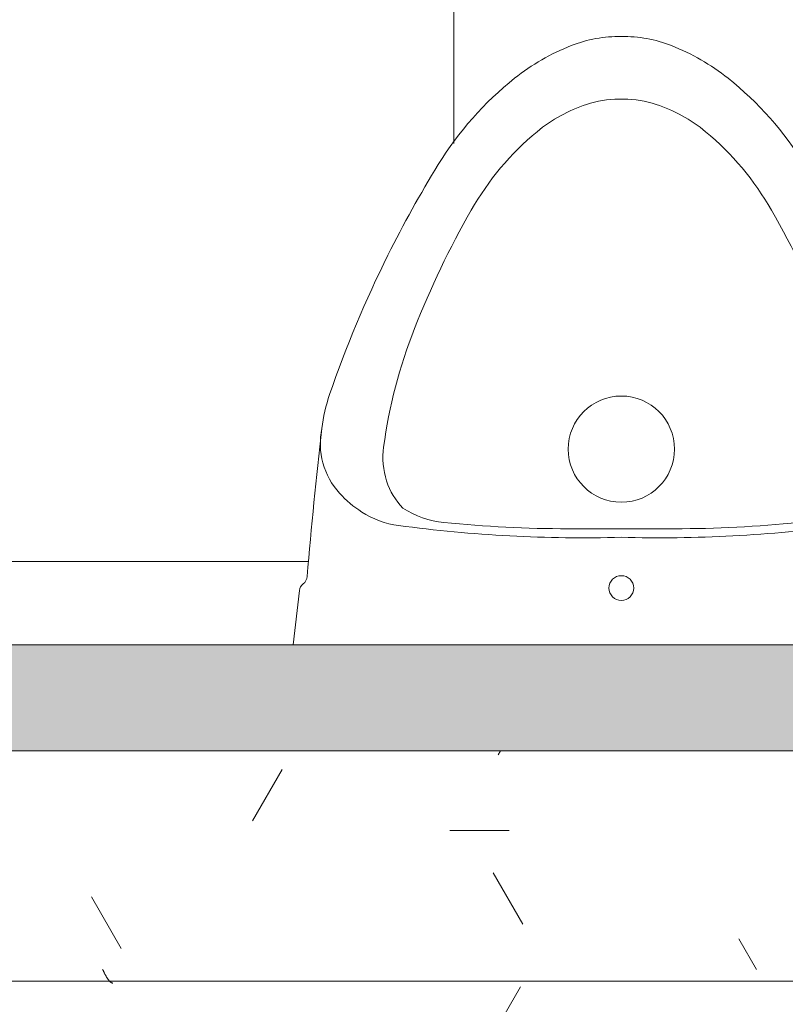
# Model space of a CAD drawing. Header units: millimetres. Extents: x 5980700 to 6194397, y -12939 to 2351883.
# Tile 431 of 587: x 6096857 to 6097289, y -8391 to -7835. Entities that reach past the tile are written whole.
import ezdxf

# ---------------------------------------------------------------- set-up
doc = ezdxf.new("R2010")
doc.units = ezdxf.units.MM
for name, color, linetype, lineweight in [('A-FLOR', 192, 'Continuous', 18), ('A-FLOR-PATT', 8, 'Continuous', 18), ('A-GLAZ', 151, 'Continuous', 9), ('A-GLAZ-SILL', 1, 'Continuous', 9), ('A-WALL', 113, 'Continuous', 18), ('A-WALL-PATT', 111, 'Continuous', 25), ('P-SANR-FIXT', 6, 'Continuous', 9)]:
    doc.layers.add(name, color=color, linetype=linetype, lineweight=lineweight)

# ---------------------------------------------------------------- blocks, each defined once
blk = doc.blocks.new('deca_mictorio-com-sifao-integrado_mictorio-medio_m_713 - M_713_17_Branco-3882288-PLANTA DE CAIMENTO DE PISOS - 1 PAV_')
at = {"layer": 'P-SANR-FIXT', "color": 133, "lineweight": 5}
for p, q in [((2818.885126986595, -7879.653071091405), (2817.514006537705, -7879.653071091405)), ((2818.885126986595, -7879.653071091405), (2820.256247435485, -7879.653071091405)), ((2818.885126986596, -8122.322929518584), (2788.885126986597, -8122.322929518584)), ((2818.885126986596, -8122.322929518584), (2848.885126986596, -8122.322929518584)), ((2633.592861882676, -8187.825683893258), (2637.08111471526, -8157.152081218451)), ((3000.689139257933, -8157.152081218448), (3004.177392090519, -8187.825683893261))]:
    blk.add_line(p, q, dxfattribs=at)
for centre, radius in [((2818.885126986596, -8077.322929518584), 30.00000000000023), ((2818.885126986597, -8155.825684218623), 6.999999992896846)]:
    blk.add_circle(centre, radius, dxfattribs=at)
for centre, radius, start, end in [((2817.286240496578, -7916.565982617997), 72.32428745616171, 88.73324833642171, 111.6490281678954), ((2820.484013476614, -7916.565982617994), 72.32428745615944, 68.35097183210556, 91.26675166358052), ((2837.292648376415, -7966.970344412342), 126.5539476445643, 111.6490281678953, 128.4373131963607), ((2800.477605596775, -7966.970344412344), 126.5539476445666, 51.5626868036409, 68.35097183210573), ((2874.704079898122, -8014.108728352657), 186.7340311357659, 128.4373131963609, 148.4945227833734), ((2763.066174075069, -8014.108728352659), 186.7340311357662, 31.50547721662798, 51.56268680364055), ((2817.514006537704, -7938.293393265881), 58.64032217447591, 89.99999999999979, 108.1157762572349), ((2820.256247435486, -7938.293393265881), 58.64032217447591, 71.884223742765, 89.99999999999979), ((2825.843678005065, -7963.754312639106), 85.42916018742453, 108.1157762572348, 129.6999931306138), ((2811.926575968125, -7963.754312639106), 85.4291601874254, 50.30000686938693, 71.88422374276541), ((2874.575276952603, -8022.451821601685), 161.719174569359, 129.6999931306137, 150.2900013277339), ((2763.194977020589, -8022.451821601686), 161.7191745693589, 29.70999867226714, 50.30000686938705), ((3290.121208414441, -8268.73130014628), 673.9752904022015, 148.4945227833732, 153.4739549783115), ((2347.649045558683, -8268.731300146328), 673.9752904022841, 26.52604502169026, 31.50547721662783), ((3184.191663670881, -8199.12550757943), 518.1962400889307, 150.2900013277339, 158.5036608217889), ((2453.578590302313, -8199.125507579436), 518.1962400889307, 21.49633917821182, 29.70999867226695), ((3263.817054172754, -8255.60159978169), 644.5763522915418, 153.473954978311, 161.0625526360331), ((2373.953199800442, -8255.601599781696), 644.5763522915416, 18.9374473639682, 26.52604502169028), ((2969.9181552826, -8114.736742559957), 287.9038171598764, 158.5036608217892, 172.2964214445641), ((2667.852098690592, -8114.73674255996), 287.9038171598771, 7.703578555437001, 21.49633917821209), ((2740.793120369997, -8076.148488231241), 91.62295952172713, 161.0625526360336, 173.3936866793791), ((2896.977133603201, -8076.148488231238), 91.62295952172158, 6.606313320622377, 18.9374473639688), ((5225.214597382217, -8363.883283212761), 2592.651025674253, 173.3936866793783, 175.252332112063), ((2690.564606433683, -8074.22596724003), 41.68669794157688, 168.0685091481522, 222.3280887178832), ((2947.205647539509, -8074.225967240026), 41.68669794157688, 317.671911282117, 11.93149085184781), ((412.5556565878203, -8363.883283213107), 2592.651025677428, 4.747667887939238, 6.606313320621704), ((2727.814266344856, -8081.987614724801), 43.59499944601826, 172.2964214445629, 197.8226192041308), ((2909.955987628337, -8081.987614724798), 43.59499944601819, 342.1773807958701, 7.703578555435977), ((2723.325435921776, -8083.430775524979), 38.87988421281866, 197.8226192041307, 224.3919637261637), ((2914.444818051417, -8083.430775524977), 38.87988421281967, 315.6080362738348, 342.17738079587), ((2706.310848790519, -8059.88387188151), 62.98552062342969, 222.3280887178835, 237.251408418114), ((2931.459405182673, -8059.883871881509), 62.98552062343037, 302.7485915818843, 317.6719112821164), ((2699.807585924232, -8069.994872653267), 50.96367531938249, 237.2514084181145, 262.4072847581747), ((2723.786615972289, -8067.567205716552), 51.49835615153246, 236.7401409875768, 264.2709014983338), ((2913.983638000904, -8067.56720571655), 51.49835615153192, 275.7290985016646, 303.2598590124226), ((2937.962668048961, -8069.994872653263), 50.96367531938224, 277.5927152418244, 302.7485915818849), ((2797.320064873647, -7338.463366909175), 788.9657264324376, 262.4072847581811, 271.566279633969), ((2788.885126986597, -7418.698833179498), 703.6240963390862, 264.2709014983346, 269.9999999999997), ((2840.450189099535, -7338.463366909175), 788.9657264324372, 268.4337203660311, 277.592715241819), ((2848.885126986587, -7418.698833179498), 703.6240963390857, 270.0000000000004, 275.7290985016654), ((2642.481441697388, -8157.766215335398), 5.435134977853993, 127.3132649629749, 173.5121018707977), ((2635.658313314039, -8148.813879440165), 5.82094777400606, 307.3132649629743, 355.2523321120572), ((3002.111940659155, -8148.813879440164), 5.820947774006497, 184.747667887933, 232.6867350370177), ((2995.288812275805, -8157.766215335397), 5.435134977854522, 6.487898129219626, 52.68673503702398)]:
    blk.add_arc(centre, radius, start, end, dxfattribs=at)
blk = doc.blocks.new('CC_JANELA MAXIM-AR_4 FOLHAS VIDRO - 3_00 x 0_60-4044399-PLANTA DE CAIMENTO DE PISOS - 1 PAV_')
at = {"layer": 'A-GLAZ', "lineweight": 5}
blk.add_hatch(color=251, dxfattribs=at).paths.add_polyline_path([(-1499.999999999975, 19.99999999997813), (1500.000000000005, 19.99999999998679), (1500.000000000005, 79.99999999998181), (-1499.999999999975, 79.99999999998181), (-1499.999999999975, 36.98467825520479)])
at = {"layer": 'A-GLAZ', "color": 90, "lineweight": 5}
for p, q in [((-1500.000000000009, 80), (1499.99999999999, 80)), ((1499.99999999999, 19.99999999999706), (-1500.000000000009, 19.99999999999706))]:
    blk.add_line(p, q, dxfattribs=at)
blk = doc.blocks.new('FP_142-PLANTA DE CAIMENTO DE PISOS - 1 PAV_')
at = {"layer": 'A-GLAZ-SILL', "lineweight": 5}
for p, q in [((759.7799223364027, -103.7594313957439), (759.6487577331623, -103.4916647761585)), ((759.9110869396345, -104.0268717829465), (759.7799223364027, -103.7594313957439)), ((760.0422515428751, -104.2936601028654), (759.9110869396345, -104.0268717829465)), ((760.1734161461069, -104.5594713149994), (760.0422515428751, -104.2936601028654)), ((760.304580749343, -104.82398156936), (760.1734161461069, -104.5594713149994)), ((760.4357453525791, -105.08686860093), (760.304580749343, -104.82398156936)), ((760.5669099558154, -105.3478121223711), (760.4357453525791, -105.08686860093)), ((760.6980745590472, -105.6064942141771), (760.5669099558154, -105.3478121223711)), ((760.8292391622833, -105.8625997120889), (760.6980745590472, -105.6064942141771)), ((760.9604037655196, -106.1158165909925), (760.8292391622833, -105.8625997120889)), ((761.0915683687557, -106.365836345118), (760.9604037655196, -106.1158165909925)), ((761.2227329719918, -106.6123543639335), (761.0915683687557, -106.365836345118)), ((761.3538975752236, -106.8550703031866), (761.2227329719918, -106.6123543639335)), ((761.4850621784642, -107.0936884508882), (761.3538975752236, -106.8550703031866)), ((761.616226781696, -107.3279180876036), (761.4850621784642, -107.0936884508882)), ((761.7473913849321, -107.5574738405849), (761.616226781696, -107.3279180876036)), ((761.8785559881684, -107.7820760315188), (761.7473913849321, -107.5574738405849)), ((762.0097205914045, -108.0014510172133), (761.8785559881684, -107.7820760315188)), ((762.1408851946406, -108.215331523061), (762.0097205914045, -108.0014510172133)), ((762.2720497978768, -108.4234569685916), (762.1408851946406, -108.215331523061)), ((762.4032144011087, -108.6255737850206), (762.2720497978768, -108.4234569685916)), ((762.5343790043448, -108.8214357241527), (762.4032144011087, -108.6255737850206)), ((762.665543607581, -109.0108041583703), (762.5343790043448, -108.8214357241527)), ((762.7967082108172, -109.1934483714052), (762.665543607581, -109.0108041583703)), ((762.9278728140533, -109.3691458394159), (762.7967082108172, -109.1934483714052)), ((763.0590374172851, -109.5376825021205), (762.9278728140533, -109.3691458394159)), ((763.1902020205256, -109.6988530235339), (763.0590374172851, -109.5376825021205)), ((763.3213666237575, -109.8524610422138), (763.1902020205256, -109.6988530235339)), ((763.452531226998, -109.9983194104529), (763.3213666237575, -109.8524610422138)), ((763.5836958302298, -110.1362504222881), (763.452531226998, -109.9983194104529)), ((763.714860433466, -110.2660860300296), (763.5836958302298, -110.1362504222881)), ((763.8460250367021, -110.3876680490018), (763.714860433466, -110.2660860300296)), ((763.9771896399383, -110.5008483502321), (763.8460250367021, -110.3876680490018)), ((764.1083542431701, -110.6054890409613), (763.9771896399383, -110.5008483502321)), ((764.2395188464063, -110.7014626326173), (764.1083542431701, -110.6054890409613)), ((764.3706834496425, -110.7886521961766), (764.2395188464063, -110.7014626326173)), ((764.5018480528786, -110.8669515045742), (764.3706834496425, -110.7886521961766)), ((764.6330126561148, -110.9362651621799), (764.5018480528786, -110.8669515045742)), ((764.7641772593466, -110.9965087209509), (764.6330126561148, -110.9362651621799)), ((764.8953418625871, -111.0476087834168), (764.7641772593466, -110.9965087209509)), ((765.0265064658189, -111.0895030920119), (764.8953418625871, -111.0476087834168)), ((765.1576710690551, -111.1221406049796), (765.0265064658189, -111.0895030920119)), ((765.2888356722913, -111.1454815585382), (765.1576710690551, -111.1221406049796)), ((765.4200002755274, -111.1594975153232), (765.2888356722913, -111.1454815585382))]:
    blk.add_line(p, q, dxfattribs=at)
at = {"layer": 'A-GLAZ-SILL', "color": 90, "lineweight": 5}
blk.add_line((-1524.999999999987, -109.999999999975), (1524.999999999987, -109.999999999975), dxfattribs=at)
blk = doc.blocks.new('CC_PEITORIL - PEITORIL-V141-PLANTA DE CAIMENTO DE PISOS - 1 PAV_')
at = {"layer": 'A-GLAZ-SILL', "lineweight": 5}
h = blk.add_hatch(dxfattribs=at)
h.set_pattern_fill('FP_35', color=256, style=0, pattern_type=2)
h.set_pattern_definition([(0, (-3878.985, 8267.826), (406.4, 101.6), [33.528, -271.272, 33.528, -271.272, -1625.6]), (0, (-3878.985, 8267.826), (406.4, 101.6), [-609.6, 33.528, -576.072, 33.528, -271.272, -711.2]), (0, (-3878.985, 8267.826), (406.4, 101.6), [-1524, 33.528, -169.672, 33.528, -474.472]), (120, (-3726.585, 8318.626), (-291.1881810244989, 301.1527240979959), [33.52799999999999, -271.2719999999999, 33.52799999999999, -271.2719999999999, -1625.6]), (120, (-3726.585, 8318.626), (-291.1881810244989, 301.1527240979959), [-609.5999999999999, 33.52799999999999, -576.0719999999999, 33.52799999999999, -271.2719999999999, -711.1999999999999]), (120, (-3726.585, 8318.626), (-291.1881810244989, 301.1527240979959), [-1524, 33.52799999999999, -169.672, 33.52799999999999, -474.4719999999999]), (240, (-3675.785, 8521.826), (-115.2118189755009, -402.7527240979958), [33.528, -271.272, 33.528, -1896.872]), (240, (-3675.785, 8521.826), (-115.2118189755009, -402.7527240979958), [-338.328, -271.272, 33.528, -576.072, -1016]), (240, (-3675.785, 8521.826), (-115.2118189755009, -402.7527240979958), [-1219.2, 33.528, -271.272, 33.528, -677.672]), (240, (-3675.785, 8521.826), (-115.2118189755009, -402.7527240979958), [-1557.528, -169.672, 33.528, -474.472])])
h.paths.add_polyline_path([(-1524.999999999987, -103.4916647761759), (1524.999999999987, -103.4916647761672), (1524.999999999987, -80.0000000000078), (1499.999999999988, -80.0000000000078), (1499.999999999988, 19.99999999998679), (-1499.999999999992, 19.99999999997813), (-1499.999999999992, -80.00000000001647), (-1524.999999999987, -80.15374506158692)])
h = blk.add_hatch(dxfattribs=at)
h.set_pattern_fill('FP_36', color=256, style=0, pattern_type=2)
h.set_pattern_definition([(216.87, (-3243.985, 9855.326), (4762.494328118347, 3175.008507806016), [793.75, -7143.75]), (206.565, (-2291.485, 9379.076), (-1587.501456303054, -1587.499067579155), [1774.879, -1774.879]), (198.435, (-2291.485, 8585.326), (-3174.997452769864, -1587.50290376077), [1004.024, -4016.092])])
h.paths.add_polyline_path([(-1524.999999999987, -103.4916647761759), (1524.999999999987, -103.4916647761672), (1524.999999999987, -80.0000000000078), (1499.999999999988, -80.0000000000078), (1499.999999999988, 19.99999999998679), (-1499.999999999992, 19.99999999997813), (-1499.999999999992, -80.00000000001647), (-1524.999999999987, -80.15374506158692)])
at = {"layer": 'A-GLAZ', "color": 90, "lineweight": 5}
blk.add_blockref('FP_142-PLANTA DE CAIMENTO DE PISOS - 1 PAV_', (0, 0), dxfattribs=at)
blk = doc.blocks.new('Paredes 3 - Paredes 1-4522333-PLANTA DE CAIMENTO DE PISOS - 1 PAV_')
at = {"layer": 'A-WALL-PATT', "lineweight": 5}
h = blk.add_hatch(dxfattribs=at)
h.set_pattern_fill('FP_257', color=71, style=0, pattern_type=2)
h.set_pattern_definition([(0, (2e-05, -3e-05), (406.4, 101.6), [33.528, -271.272, 33.528, -271.272, -1625.6]), (0, (2e-05, -3e-05), (406.4, 101.6), [-609.6, 33.528, -576.072, 33.528, -271.272, -711.2]), (0, (2e-05, -3e-05), (406.4, 101.6), [-1524, 33.528, -169.672, 33.528, -474.472]), (120, (152.4, 50.8), (-291.1881810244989, 301.1527240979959), [33.52799999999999, -271.2719999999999, 33.52799999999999, -271.2719999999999, -1625.6]), (120, (152.4, 50.8), (-291.1881810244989, 301.1527240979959), [-609.5999999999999, 33.52799999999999, -576.0719999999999, 33.52799999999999, -271.2719999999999, -711.1999999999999]), (120, (152.4, 50.8), (-291.1881810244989, 301.1527240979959), [-1524, 33.52799999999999, -169.672, 33.52799999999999, -474.4719999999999]), (240, (203.2, 254), (-115.2118189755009, -402.7527240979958), [33.528, -271.272, 33.528, -271.272, -1625.6]), (240, (203.2, 254), (-115.2118189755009, -402.7527240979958), [-609.6, 33.528, -576.072, 33.528, -271.272, -711.2]), (240, (203.2, 254), (-115.2118189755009, -402.7527240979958), [-1524, 33.528, -169.672, 33.528, -474.472])])
h.paths.add_polyline_path([(2169.38335330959, -8526.11991821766), (8116.38335330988, -8526.11991821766), (8116.38335330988, -8513.841821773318), (8068.383353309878, -8513.841821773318), (8068.383353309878, -8347.825711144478), (8021.385170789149, -8347.979456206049), (8021.385170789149, -8377.825711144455), (5871.385170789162, -8376.953759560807), (5871.385170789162, -8347.825711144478), (5403.985156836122, -8347.979456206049), (5403.985156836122, -8377.825711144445), (2353.985156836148, -8376.953759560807), (2353.985156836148, -8347.825711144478), (2169.38335330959, -8347.979456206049), (2169.38335330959, -8513.84182177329), (2121.383353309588, -8513.84182177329), (2121.383353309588, -8526.11991821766), (2124.383353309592, -8526.11991821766)])
blk = doc.blocks.new('BE-PMSa-MOD-ARQ-CONEXAODOFUTURO-EX-000-R_rvt-2-PLANTA DE CAIMENTO DE PISOS - 1 PAV_')
at = {"layer": 'A-FLOR-PATT', "lineweight": 5}
h = blk.add_hatch(dxfattribs=at)
h.set_pattern_fill('FP_2', color=135, style=0, pattern_type=2)
h.set_pattern_definition([(0, (0, 0), (812.8, 203.2), [33.528, -576.072, 33.528, -576.072, -3251.2]), (0, (0, 0), (812.8, 203.2), [-1219.2, 33.528, -1185.672, 33.528, -576.072, -1422.4]), (0, (0, 0), (812.8, 203.2), [-3048, 33.528, -372.872, 33.528, -982.472]), (120, (304.8, 101.6), (-582.3763620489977, 602.3054481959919), [33.52799999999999, -576.0719999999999, 33.52799999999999, -576.0719999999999, -3251.199999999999]), (120, (304.8, 101.6), (-582.3763620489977, 602.3054481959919), [-1219.2, 33.52799999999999, -1185.672, 33.52799999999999, -576.0719999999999, -1422.4]), (120, (304.8, 101.6), (-582.3763620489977, 602.3054481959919), [-3048, 33.52799999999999, -372.8719999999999, 33.52799999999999, -982.4719999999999]), (240, (406.4, 508), (-230.4236379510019, -805.5054481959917), [33.528, -576.072, 33.528, -576.072, -3251.2]), (240, (406.4, 508), (-230.4236379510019, -805.5054481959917), [-1219.2, 33.528, -1185.672, 33.528, -576.072, -1422.4]), (240, (406.4, 508), (-230.4236379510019, -805.5054481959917), [-3048, 33.528, -372.872, 33.528, -982.472])])
h.paths.add_polyline_path([(8198.385271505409, -8230.841005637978), (8244.624684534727, -8230.841005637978), (8242.899379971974, -8226.675751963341), (8233.385255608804, -8223.541794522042), (8165.885255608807, -8223.541794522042), (8165.885255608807, -8230.841005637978), (8194.83386235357, -8230.841005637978)])
h.paths.add_polyline_path([(8258.141990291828, -8230.841005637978), (8296.785154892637, -8230.841005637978), (8296.785154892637, -8223.541794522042), (8267.43333741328, -8223.541794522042), (8259.867294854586, -8226.675751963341), (8258.385255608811, -8230.253711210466)])
h.paths.add_polyline_path([(8294.949260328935, -8212.841794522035), (8296.785154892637, -8212.825683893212), (8296.785154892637, -8202.841794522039), (8165.885255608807, -8202.841794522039), (8165.885255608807, -8212.841794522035), (8267.43333741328, -8212.841794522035)])
h.paths.add_polyline_path([(-1648.606898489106, -8192.825683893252), (-1636.114829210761, -8192.825683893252), (-1636.114829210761, -8187.825683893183), (-1668.614845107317, -8187.825683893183), (-1668.614845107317, -8192.825683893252), (-1648.614845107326, -8192.825683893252)])
h.paths.add_polyline_path([(5378.985140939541, -8187.825683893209), (5451.585154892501, -8187.825683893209), (5451.585154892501, -8140.841005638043), (5108.239724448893, -8140.841005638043), (5110.399038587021, -8152.609861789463), (5113.389167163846, -8157.152081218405), (5116.877419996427, -8187.8256838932), (5348.985140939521, -8187.825683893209)])
h.paths.add_polyline_path([(2553.460559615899, -8187.8256838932), (2633.592861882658, -8187.8256838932), (2637.378316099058, -8156.700611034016), (2641.459288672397, -8149.295665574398), (2641.232800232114, -8140.841005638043), (2321.385126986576, -8140.841005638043), (2321.385126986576, -8187.8256838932), (2458.98514093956, -8187.8256838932)])
h.paths.add_polyline_path([(3678.692875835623, -8187.8256838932), (3682.478330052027, -8156.700611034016), (3686.559302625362, -8149.295665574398), (3686.332814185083, -8140.841005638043), (3346.385126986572, -8140.841005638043), (3346.385126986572, -8187.8256838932), (3670.695847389, -8187.8256838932)])
h.paths.add_polyline_path([(4746.292889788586, -8187.8256838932), (4750.07834400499, -8156.700611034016), (4754.15931657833, -8149.295665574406), (4753.932828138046, -8140.841005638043), (4411.585154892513, -8140.841005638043), (4411.585154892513, -8187.8256838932), (4738.295861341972, -8187.8256838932)])
h.paths.add_polyline_path([(2076.383337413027, -8187.8256838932), (2161.385142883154, -8187.8256838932), (2161.385142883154, -7976.699194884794), (2157.365123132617, -7978.36434158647), (2144.424170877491, -7980.068050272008), (2131.483218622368, -7978.36434158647), (2119.424170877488, -7973.369320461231), (2109.067606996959, -7965.421793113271), (2101.12290068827, -7955.068050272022), (2096.127879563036, -7943.009002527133), (2094.424170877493, -7930.068050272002), (2096.127879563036, -7917.127098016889), (2101.122900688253, -7905.068050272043), (2111.807582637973, -7892.611193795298), (2119.424170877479, -7886.7667800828), (2131.483218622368, -7881.771758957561), (2144.424170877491, -7880.068050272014), (2161.385142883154, -7881.771758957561), (2161.385142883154, -7700.402749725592), (2157.414070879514, -7705.577951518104), (2148.610860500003, -7711.966817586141), (2140.603280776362, -7715.283665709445), (2130.89756658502, -7716.561447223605), (2121.191852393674, -7715.283665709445), (2111.807582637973, -7711.276521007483), (2104.381062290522, -7705.577951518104), (2098.421613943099, -7697.811447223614), (2094.67534809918, -7688.767161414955), (2093.39756658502, -7679.061447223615), (2094.67534809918, -7669.355733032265), (2098.421613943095, -7660.311447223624), (2104.381062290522, -7652.544942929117), (2112.147566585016, -7646.585494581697), (2121.191852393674, -7642.839228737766), (2130.89756658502, -7641.561447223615), (2140.603280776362, -7642.839228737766), (2149.64756658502, -7646.585494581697), (2157.414070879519, -7652.544942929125), (2161.385142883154, -7657.720144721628), (2161.385142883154, -7212.825683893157), (2006.385126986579, -7212.825683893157), (2006.385126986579, -8187.825683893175)])
h.paths.add_polyline_path([(4381.585154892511, -8187.8256838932), (4381.585154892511, -8140.841005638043), (4040.63971049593, -8140.841005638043), (4042.799024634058, -8152.609861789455), (4045.789153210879, -8157.152081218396), (4049.277406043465, -8187.8256838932), (4320.072467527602, -8187.8256838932)])
h.paths.add_polyline_path([(3004.177392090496, -8187.8256838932), (3316.385126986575, -8187.8256838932), (3316.385126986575, -8140.841005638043), (2995.539696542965, -8140.841005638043), (2997.699010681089, -8152.609861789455), (3000.689139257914, -8157.152081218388)])
h.paths.add_polyline_path([(1896.383337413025, -8187.825683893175), (1896.385126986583, -7212.825683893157), (1746.385126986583, -7212.825683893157), (1746.385126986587, -8187.825683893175)])
h.paths.add_polyline_path([(1820.846114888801, -7980.068050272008), (1807.90516263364, -7978.364341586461), (1795.846114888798, -7973.369320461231), (1785.489551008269, -7965.421793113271), (1777.544844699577, -7955.068050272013), (1772.549823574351, -7943.009002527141), (1770.846114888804, -7930.068050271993), (1772.549823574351, -7917.127098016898), (1777.544844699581, -7905.068050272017), (1785.490775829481, -7894.712711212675), (1795.846114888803, -7886.766780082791), (1807.905162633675, -7881.77175895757), (1820.846114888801, -7880.068050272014), (1833.787067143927, -7881.771758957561), (1845.846114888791, -7886.766780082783), (1856.201453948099, -7894.712711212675), (1864.14738507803, -7905.068050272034), (1869.142406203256, -7917.127098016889), (1870.846114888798, -7930.068050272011), (1869.142406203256, -7943.009002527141), (1864.147385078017, -7955.068050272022), (1856.201453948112, -7965.423389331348), (1845.846114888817, -7973.369320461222), (1833.787067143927, -7978.36434158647)])
h.paths.add_polyline_path([(1817.585142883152, -7757.156967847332), (1811.114666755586, -7756.305113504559), (1805.085142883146, -7753.807602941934), (1799.907473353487, -7749.834637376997), (1795.934507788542, -7744.656967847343), (1793.436997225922, -7738.627443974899), (1792.585142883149, -7732.15696784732), (1793.436997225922, -7725.686491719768), (1795.934507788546, -7719.656967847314), (1799.907473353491, -7714.479298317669), (1805.08514288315, -7710.506332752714), (1811.114666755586, -7708.008822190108), (1817.585142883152, -7707.156967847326), (1824.055619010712, -7708.008822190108), (1830.085142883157, -7710.506332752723), (1835.262812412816, -7714.479298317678), (1839.235777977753, -7719.656967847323), (1841.733288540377, -7725.686491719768), (1842.585142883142, -7732.15696784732), (1841.733288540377, -7738.62744397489), (1839.235777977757, -7744.656967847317), (1835.26281241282, -7749.834637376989), (1830.085142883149, -7753.807602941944), (1824.055619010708, -7756.305113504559)])
h.paths.add_polyline_path([(2130.941511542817, -7575.784848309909), (2124.471035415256, -7574.932993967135), (2118.44151154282, -7572.43548340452), (2113.263842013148, -7568.462517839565), (2109.290876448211, -7563.284848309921), (2106.793365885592, -7557.255324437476), (2105.941511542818, -7550.784848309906), (2106.793365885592, -7544.314372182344), (2109.290876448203, -7538.284848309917), (2113.263842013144, -7533.107178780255), (2118.44151154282, -7529.134213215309), (2124.4710354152, -7526.63670265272), (2130.941511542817, -7525.784848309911), (2137.411987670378, -7526.636702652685), (2143.441511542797, -7529.134213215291), (2148.619181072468, -7533.107178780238), (2152.592146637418, -7538.2848483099), (2155.089657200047, -7544.314372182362), (2155.941511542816, -7550.784848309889), (2155.089657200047, -7557.255324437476), (2152.592146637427, -7563.284848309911), (2148.619181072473, -7568.462517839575), (2143.441511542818, -7572.43548340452), (2137.411987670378, -7574.932993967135)])
h.paths.add_polyline_path([(8108.385255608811, -3795.325683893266), (8113.379702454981, -3795.325683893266), (8113.379702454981, -3738.197439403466), (8098.385255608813, -3738.197439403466), (8098.385255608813, -3795.325683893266)])
h.paths.add_polyline_path([(-4316.617820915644, -3775.841005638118), (-4296.617820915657, -3775.841005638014), (-4296.617820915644, -3648.541794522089), (-4406.616662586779, -3648.541794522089), (-4406.61302762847, -3637.841794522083), (-4296.617820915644, -3637.841794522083), (-4296.617820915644, -3627.841794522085), (-4416.616662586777, -3627.841794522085), (-4416.616662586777, -3775.841005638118), (-4406.617820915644, -3775.841005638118)])
h.paths.add_polyline_path([(3921.065046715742, -3730.84100563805), (4026.385126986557, -3730.84100563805), (4025.637149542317, -3553.341032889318), (3876.385126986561, -3553.341032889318), (3876.385126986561, -3730.84100563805), (3897.76875540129, -3730.84100563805)])
h.paths.add_polyline_path([(-92.06445869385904, -3730.841005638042), (26.38512698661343, -3730.841005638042), (26.38512698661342, -3568.341032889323), (-123.6148730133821, -3568.341032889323), (-123.6148730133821, -3730.841005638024), (-96.45730225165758, -3730.841005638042)])
h.paths.add_polyline_path([(-43.76816737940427, -3669.728804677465), (-56.70911963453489, -3668.02509599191), (-70.56881429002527, -3661.648389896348), (-79.12350643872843, -3655.084143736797), (-87.06943756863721, -3644.728804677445), (-92.06445869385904, -3632.66975693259), (-93.76816737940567, -3619.728804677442), (-92.06445869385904, -3606.78785242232), (-87.06943756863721, -3594.728804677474), (-79.12350643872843, -3584.373465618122), (-68.76816737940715, -3576.427534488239), (-56.70911963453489, -3571.432513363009), (-43.76816737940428, -3569.728804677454), (-30.82721512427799, -3571.432513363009), (-18.76816737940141, -3576.427534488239), (-8.41282832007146, -3584.37346561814), (-0.4668971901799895, -3594.728804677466), (4.528123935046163, -3606.78785242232), (6.231832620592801, -3619.728804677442), (4.528123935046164, -3632.66975693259), (-0.4668971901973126, -3644.72880467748), (-8.412828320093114, -3655.084143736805), (-18.76816737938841, -3663.03007486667), (-30.82721512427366, -3668.02509599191)])
h.paths.add_polyline_path([(3946.065046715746, -3669.728536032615), (3933.124094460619, -3668.024827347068), (3919.264749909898, -3661.648389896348), (3910.709707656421, -3655.083875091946), (3902.763776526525, -3644.728536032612), (3897.76875540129, -3632.669488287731), (3896.065046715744, -3619.728536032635), (3897.76875540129, -3606.787583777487), (3902.763776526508, -3594.728536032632), (3910.709707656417, -3584.373196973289), (3921.06504671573, -3576.427265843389), (3933.124094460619, -3571.432244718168), (3946.065046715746, -3569.728536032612), (3959.005998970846, -3571.432244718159), (3971.065046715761, -3576.427265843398), (3981.420385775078, -3584.373196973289), (3989.366316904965, -3594.728536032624), (3994.361338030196, -3606.787583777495), (3996.065046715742, -3619.728536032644), (3994.361338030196, -3632.669488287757), (3989.366316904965, -3644.728536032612), (3981.420385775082, -3655.083875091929), (3971.065046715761, -3663.029806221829), (3959.005998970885, -3668.024827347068)])
h.paths.add_polyline_path([(-123.6148730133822, -3503.341032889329), (26.38512698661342, -3503.341032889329), (26.38512698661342, -3473.341005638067), (-123.6148730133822, -3473.341005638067)])
h.paths.add_polyline_path([(4026.385126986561, -3488.341032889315), (4025.637149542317, -3473.341005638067), (3876.385126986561, -3473.341005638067), (3876.385126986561, -3488.341032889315), (4025.637149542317, -3488.341032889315)])
h.paths.add_polyline_path([(-4301.617820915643, -1968.841794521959), (-4296.617820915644, -1968.841794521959), (-4296.617820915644, -1958.841794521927), (-4406.616662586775, -1958.841794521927), (-4406.493061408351, -1948.14179452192), (-4296.617820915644, -1948.14179452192), (-4296.617820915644, -1925.84100563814), (-4416.616662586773, -1925.84100563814), (-4416.616662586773, -1968.841794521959), (-4301.783127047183, -1968.841794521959)])
h.paths.add_polyline_path([(8168.385255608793, -1900.841005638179), (8168.385255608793, -1770.841005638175), (8165.88525560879, -1770.841005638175), (8165.88525560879, -1900.841005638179)])
h.paths.add_polyline_path([(-4419.117820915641, -1895.841005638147), (-4419.128682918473, -1893.341005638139), (-4421.617820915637, -1893.341005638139), (-4421.617820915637, -1895.841005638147), (-4419.125062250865, -1895.841005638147)])
h.paths.add_polyline_path([(-4263.914093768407, 107.8896399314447), (-4263.614845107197, 107.8896399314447), (-4263.81434421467, 110.3896399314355), (-4266.114845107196, 110.3896399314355), (-4266.114845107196, 107.8896399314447)])
h.paths.add_polyline_path([(-1568.633892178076, 115.3896399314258), (164.3857207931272, 115.3896399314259), (164.3857207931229, 134.1589943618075), (-1658.61484510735, 134.1589943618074), (-1658.61484510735, 115.3896399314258)])
h.paths.add_polyline_path([(-3335.24580008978, 1809.158994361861), (-3291.114845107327, 1809.158994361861), (-3291.114845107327, 1833.640541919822), (-3541.114845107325, 1833.441172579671), (-3541.11484510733, 1809.158994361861)])
h.paths.add_polyline_path([(4526.785154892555, 4484.158994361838), (4526.785154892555, 4486.658994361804), (4096.785154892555, 4486.658994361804), (4096.785154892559, 4484.158994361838), (4525.535154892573, 4484.158994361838)])
h = blk.add_hatch(dxfattribs=at)
h.set_pattern_fill('FP_146', color=71, style=0, pattern_type=2)
h.set_pattern_definition([(0, (9501.585, 1244.159), (0, 450), []), (90, (9501.585, 1244.159), (-450, 2.755455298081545e-14), [])])
h.paths.add_polyline_path([(2321.385126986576, -8140.841005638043), (2642.230557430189, -8140.841005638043), (2650.554764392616, -8061.061202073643), (2654.129395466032, -8046.413567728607), (2669.308732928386, -8006.526249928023), (2688.310255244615, -7965.421793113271), (2700.7390430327, -7941.819453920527), (2715.496472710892, -7916.525245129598), (2734.922185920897, -7890.291845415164), (2758.61937191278, -7867.842057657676), (2773.93311295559, -7857.419119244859), (2790.604362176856, -7849.343367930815), (2804.489722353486, -7845.382756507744), (2818.88512698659, -7844.259370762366), (2833.280531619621, -7845.382756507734), (2847.895877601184, -7849.696981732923), (2863.837141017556, -7857.419119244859), (2881.199020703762, -7869.782384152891), (2902.848068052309, -7890.291845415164), (2922.900718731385, -7917.599814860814), (2949.459998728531, -7965.421793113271), (2950.675927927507, -7967.730849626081), (2968.461521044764, -8006.526249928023), (2986.333154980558, -8055.893410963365), (2987.991725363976, -8065.607577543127), (2996.310965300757, -8140.841005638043), (3316.385126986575, -8140.841005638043), (3316.385126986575, -7715.841005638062), (3346.385126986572, -7715.841005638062), (3346.385126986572, -8140.841005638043), (3687.330571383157, -8140.841005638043), (3695.654778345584, -8061.061202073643), (3699.229409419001, -8046.413567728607), (3714.408746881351, -8006.526249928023), (3733.410269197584, -7965.421793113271), (3745.839056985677, -7941.819453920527), (3760.59648666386, -7916.525245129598), (3780.022199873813, -7890.291845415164), (3803.719385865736, -7867.842057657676), (3819.033126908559, -7857.419119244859), (3835.704376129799, -7849.343367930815), (3849.589736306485, -7845.382756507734), (3863.985140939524, -7844.259370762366), (3878.419490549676, -7845.393865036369), (3892.265905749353, -7849.343367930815), (3908.937154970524, -7857.419119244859), (3924.25089601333, -7867.842057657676), (3947.948082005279, -7890.291845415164), (3967.373795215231, -7916.525245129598), (3994.560012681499, -7965.421793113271), (3995.77594188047, -7967.730849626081), (4013.561534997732, -8006.526249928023), (4031.433168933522, -8055.893410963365), (4033.091739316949, -8065.607577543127), (4041.410979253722, -8140.841005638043), (4381.585154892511, -8140.841005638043), (4381.585154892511, -7715.841005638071), (4411.585154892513, -7715.841005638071), (4411.585154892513, -8140.841005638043), (4754.930585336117, -8140.841005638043), (4763.254792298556, -8061.061202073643), (4766.829423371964, -8046.413567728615), (4782.008760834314, -8006.526249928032), (4801.010283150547, -7965.421793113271), (4815.241759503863, -7938.72964885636), (4828.196500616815, -7916.525245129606), (4847.622213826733, -7890.291845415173), (4871.319399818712, -7867.842057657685), (4886.633140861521, -7857.419119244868), (4908.943103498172, -7847.7350010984), (4917.189750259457, -7845.382756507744), (4931.585154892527, -7844.259370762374), (4945.980559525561, -7845.382756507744), (4959.865919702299, -7849.343367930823), (4976.537168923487, -7857.419119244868), (4991.850909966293, -7867.842057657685), (5015.54809595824, -7890.291845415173), (5034.973809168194, -7916.525245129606), (5062.160026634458, -7965.421793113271), (5063.375955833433, -7967.73084962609), (5081.161548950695, -8006.526249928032), (5099.033182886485, -8055.893410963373), (5100.691753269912, -8065.607577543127), (5109.010993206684, -8140.841005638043), (5451.585154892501, -8140.841005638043), (5451.585154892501, -6484.841005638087), (5436.385099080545, -6485.841005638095), (5436.385099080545, -6865.841005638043), (4836.385099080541, -6865.841005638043), (4836.38509908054, -4465.841005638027), (5436.385099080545, -4465.841005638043), (5436.385099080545, -4846.841005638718), (5451.585154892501, -4845.841005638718), (5451.585154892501, -1905.841005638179), (5391.58515489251, -1905.841005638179), (5391.58515489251, -1920.841005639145), (5321.585154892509, -1920.841005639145), (5321.585154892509, -1905.841005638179), (5311.585154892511, -1905.841005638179), (5311.585154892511, -2645.841005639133), (5321.585154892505, -2645.841005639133), (5321.585154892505, -2656.841005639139), (5341.590221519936, -2656.841005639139), (5341.590221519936, -2545.841005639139), (5360.590221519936, -2545.841005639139), (5360.590221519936, -2675.841005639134), (5321.585154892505, -2675.841005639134), (5321.585154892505, -2685.841005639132), (5311.585154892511, -2685.841005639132), (5311.585154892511, -2725.841005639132), (5281.585154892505, -2725.841005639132), (5281.585154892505, -2685.841005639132), (5271.585154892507, -2685.841005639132), (5271.585154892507, -2675.841005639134), (5232.580088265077, -2675.841005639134), (5232.580088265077, -2545.841005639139), (5251.580088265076, -2545.841005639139), (5252.585154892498, -2656.84100563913), (5271.585154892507, -2656.84100563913), (5271.585154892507, -2645.841005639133), (5281.585154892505, -2645.841005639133), (5281.585154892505, -1905.841005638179), (4481.585154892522, -1905.841005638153), (4481.585154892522, -1920.841005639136), (4411.585154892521, -1920.841005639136), (4411.585154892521, -1905.841005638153), (4176.385126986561, -1905.841005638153), (4176.385126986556, -3880.84100563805), (3306.385126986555, -3880.84100563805), (3306.385126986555, -3923.838472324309), (3276.385126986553, -3923.838472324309), (3276.385126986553, -3880.841005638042), (2026.385126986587, -3880.841005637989), (2026.385126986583, -4918.341005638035), (3276.385126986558, -4918.341005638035), (3276.385126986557, -4723.838472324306), (3306.385126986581, -4723.838472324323), (3306.385126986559, -5031.338472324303), (3276.385126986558, -5031.338472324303), (3276.385126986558, -4948.341005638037), (2026.385126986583, -4948.341005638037), (2026.385126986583, -5985.841005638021), (3276.385126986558, -5985.84100563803), (3276.385126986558, -5831.338472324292), (3306.385126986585, -5831.338472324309), (3306.385126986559, -6138.83847232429), (3276.385126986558, -6138.83847232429), (3276.385126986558, -6015.841005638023), (2026.385126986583, -6015.841005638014), (2026.385126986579, -7092.825683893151), (3276.385126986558, -7092.825683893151), (3276.385126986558, -6938.838472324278), (3306.385126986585, -6938.838472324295), (3306.385126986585, -7122.825683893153), (2321.385126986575, -7122.825683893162), (2321.385126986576, -8061.061202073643)])
h.paths.add_polyline_path([(2135.420005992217, -7122.825683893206), (2296.385126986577, -7122.82568389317), (2296.385126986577, -7117.825683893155), (2026.385126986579, -7117.825683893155), (2026.385126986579, -7122.825683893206)])
h.paths.add_polyline_path([(4037.38512698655, -6987.843538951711), (3926.385126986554, -6987.843538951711), (3926.385126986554, -6968.843538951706), (4037.385126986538, -6967.838472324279), (4037.385126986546, -6948.838472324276), (4026.385126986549, -6948.838472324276), (4026.385126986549, -6938.838472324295), (3306.385126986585, -6938.838472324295), (3306.385126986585, -6898.83847232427), (4026.385126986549, -6898.83847232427), (4026.385126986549, -6888.83847232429), (4037.385126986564, -6888.83847232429), (4037.38512698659, -6868.833405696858), (3926.385126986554, -6868.833405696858), (3926.385126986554, -6849.833405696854), (4056.38512698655, -6849.833405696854), (4056.38512698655, -6888.83847232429), (4066.385126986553, -6888.83847232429), (4066.385126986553, -6898.83847232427), (4106.385126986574, -6898.83847232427), (4106.385126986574, -6938.838472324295), (4066.385126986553, -6938.838472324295), (4066.385126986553, -6948.838472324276), (4056.38512698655, -6948.838472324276), (4056.38512698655, -6987.843538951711)])
h.paths.add_polyline_path([(2051.352406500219, -6739.745183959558), (2043.869126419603, -6737.740045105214), (2039.867724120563, -6733.799744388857), (2036.895819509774, -6728.652254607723), (2036.385846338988, -6724.778623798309), (2036.453058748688, -6385.286140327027), (2037.58343461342, -6380.937672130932), (2042.718914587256, -6373.642229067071), (2050.637684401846, -6369.532517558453), (2055.098531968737, -6368.996080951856), (2167.926996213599, -6369.389113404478), (2174.344592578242, -6371.351169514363), (2181.29157521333, -6374.771536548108), (2272.065392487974, -6374.771536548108), (2278.63266149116, -6372.480772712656), (2287.561174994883, -6371.48959476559), (2563.590701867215, -6372.637303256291), (2583.99053680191, -6375.108902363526), (2612.090476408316, -6385.87317245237), (2636.735888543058, -6403.138159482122), (2656.451736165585, -6425.870547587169), (2670.611107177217, -6455.138196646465), (2676.740394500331, -6482.049562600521), (2679.408147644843, -6515.636608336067), (2680.210871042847, -6561.764330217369), (2679.674749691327, -6588.182533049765), (2676.455905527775, -6628.188416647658), (2670.051402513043, -6656.287628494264), (2656.441015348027, -6683.124562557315), (2636.721785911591, -6705.853743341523), (2612.073901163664, -6723.114839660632), (2583.972525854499, -6733.87478270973), (2553.460559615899, -6737.4895947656), (2278.659620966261, -6736.504572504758), (2270.175474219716, -6733.799744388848), (2180.118351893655, -6734.772070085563), (2174.726569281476, -6738.218713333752), (2166.961488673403, -6739.74518395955)])
h.paths.add_polyline_path([(5174.506284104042, -6710.03027902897), (5175.124130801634, -6709.936650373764), (5174.713786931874, -6709.936650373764)])
h.paths.add_polyline_path([(5211.00608213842, -6693.067264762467), (5212.497095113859, -6692.366286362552), (5211.880374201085, -6692.366286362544)])
h.paths.add_polyline_path([(5244.043824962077, -6665.745430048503), (5246.821173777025, -6663.401751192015), (5245.918180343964, -6663.401751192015)])
h.paths.add_polyline_path([(5271.950628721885, -6629.661560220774), (5276.082696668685, -6624.11361809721), (5274.853208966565, -6624.113618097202), (5273.620358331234, -6626.470067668)])
h.paths.add_polyline_path([(4979.186127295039, -6586.724382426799), (4967.687618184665, -6550.859688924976), (4974.336536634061, -6576.363910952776), (4977.95996617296, -6584.10486085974)])
h.paths.add_polyline_path([(5293.58407086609, -6586.72438242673), (5298.433661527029, -6576.363910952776), (5305.08257997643, -6550.859688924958), (5296.905721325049, -6576.363910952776)])
h.paths.add_polyline_path([(5308.237628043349, -6538.757412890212), (5312.438584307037, -6522.643194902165), (5312.438584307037, -6511.31120356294), (5310.704093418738, -6522.643194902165)])
h.paths.add_polyline_path([(4964.532570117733, -6538.757412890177), (4958.433482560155, -6500.033035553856), (4960.331613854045, -6522.643194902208)])
h.paths.add_polyline_path([(4957.371157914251, -6487.378837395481), (4957.371157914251, -6444.303173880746), (4955.563048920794, -6465.841005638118)])
h.paths.add_polyline_path([(5449.135099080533, -6446.841005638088), (5451.585154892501, -6445.841005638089), (5451.585154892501, -5684.841005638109), (5436.385099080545, -5685.841005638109), (5436.385099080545, -6446.841005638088), (5442.760099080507, -6446.841005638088)])
h.paths.add_polyline_path([(5314.54549952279, -6434.135967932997), (5312.438584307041, -6409.038816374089), (5308.237628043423, -6392.92459838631), (5312.438584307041, -6420.370807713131)])
h.paths.add_polyline_path([(4958.2246986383, -6434.135967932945), (4964.532570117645, -6392.924598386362), (4960.331613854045, -6409.038816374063)])
h.paths.add_polyline_path([(5305.082579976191, -6380.822322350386), (5298.433661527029, -6355.318100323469), (5293.584070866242, -6344.957628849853), (5298.433661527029, -6360.083857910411)])
h.paths.add_polyline_path([(4967.687618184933, -6380.822322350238), (4979.186127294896, -6344.957628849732), (4974.336536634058, -6355.318100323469)])
h.paths.add_polyline_path([(5286.52829910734, -6329.883960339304), (5276.082696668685, -6307.568393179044), (5274.853208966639, -6307.568393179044), (5276.082696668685, -6309.918414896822)])
h.paths.add_polyline_path([(5174.506284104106, -5910.030279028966), (5175.124130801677, -5909.936650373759), (5174.713786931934, -5909.936650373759)])
h.paths.add_polyline_path([(5211.006082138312, -5893.067264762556), (5212.497095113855, -5892.366286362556), (5211.880374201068, -5892.366286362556)])
h.paths.add_polyline_path([(3926.385126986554, -5880.343538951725), (3926.385126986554, -5861.343538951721), (4037.385126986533, -5860.338472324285), (4037.385126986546, -5841.33847232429), (4026.385126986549, -5841.33847232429), (4025.637149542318, -5831.338472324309), (3306.385126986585, -5831.338472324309), (3306.385126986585, -5791.338472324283), (4026.385126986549, -5791.338472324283), (4026.385126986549, -5781.338472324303), (4037.385126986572, -5781.338472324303), (4037.385126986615, -5761.333405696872), (3926.385126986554, -5761.333405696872), (3926.385126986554, -5742.333405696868), (4056.38512698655, -5742.333405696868), (4056.38512698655, -5781.338472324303), (4066.385126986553, -5781.338472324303), (4066.385126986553, -5791.338472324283), (4106.385126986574, -5791.338472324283), (4106.385126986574, -5831.338472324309), (4066.385126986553, -5831.338472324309), (4066.385126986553, -5841.33847232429), (4056.38512698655, -5841.33847232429), (4056.38512698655, -5880.343538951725), (4025.637149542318, -5880.343538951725)])
h.paths.add_polyline_path([(5244.043824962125, -5865.745430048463), (5248.345731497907, -5861.354795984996), (5245.918180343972, -5863.401751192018)])
h.paths.add_polyline_path([(5271.950628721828, -5829.661560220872), (5276.082696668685, -5824.113618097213), (5274.853208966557, -5824.113618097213)])
h.paths.add_polyline_path([(4979.186127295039, -5786.724382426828), (4967.687618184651, -5750.859688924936), (4974.336536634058, -5776.363910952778)])
h.paths.add_polyline_path([(5293.584070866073, -5786.724382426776), (5298.433661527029, -5776.363910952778), (5305.082579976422, -5750.859688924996), (5296.905721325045, -5776.363910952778)])
h.paths.add_polyline_path([(4964.532570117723, -5738.757412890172), (4958.224698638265, -5697.546043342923), (4960.331613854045, -5722.643194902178)])
h.paths.add_polyline_path([(5308.237628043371, -5738.757412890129), (5312.438584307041, -5722.643194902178), (5312.438584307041, -5711.311203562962), (5310.704093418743, -5722.643194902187)])
h.paths.add_polyline_path([(4957.371157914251, -5687.378837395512), (4957.371157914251, -5644.303173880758), (4955.918576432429, -5670.075978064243)])
h.paths.add_polyline_path([(2161.227687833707, -5652.42826945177), (2050.637684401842, -5651.891832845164), (2042.718914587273, -5647.782121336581), (2037.58343461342, -5640.486678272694), (2036.385846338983, -5631.64572660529), (2036.895819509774, -5292.772095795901), (2040.769450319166, -5286.062770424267), (2047.478775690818, -5282.189139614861), (2051.352406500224, -5281.679166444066), (2166.961488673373, -5281.679166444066), (2174.726569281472, -5283.205637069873), (2181.291575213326, -5287.624606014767), (2271.19337319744, -5287.518342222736), (2278.65962096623, -5284.919777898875), (2287.588770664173, -5283.934755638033), (2554.117861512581, -5283.934755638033), (2584.168500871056, -5287.624606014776), (2612.073901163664, -5298.309510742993), (2639.821611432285, -5319.143591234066), (2658.390195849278, -5342.143178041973), (2670.051402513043, -5365.136721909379), (2676.797638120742, -5395.257674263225), (2679.674749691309, -5433.241817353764), (2680.210871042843, -5480.174193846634), (2679.40814764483, -5505.787742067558), (2676.455905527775, -5540.623870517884), (2670.058018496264, -5568.714555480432), (2656.451736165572, -5595.553802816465), (2636.735888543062, -5618.286190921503), (2612.090476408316, -5635.551177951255), (2581.206020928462, -5646.65281385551), (2553.460559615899, -5649.934755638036), (2278.632661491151, -5648.943577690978), (2270.150511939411, -5646.65281385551), (2180.118351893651, -5646.65281385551), (2174.344592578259, -5650.073180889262), (2167.926996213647, -5652.035236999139)])
h.paths.add_polyline_path([(5315.399040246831, -5646.841005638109), (5315.555087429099, -5646.161976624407), (5315.399040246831, -5646.161976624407)])
h.paths.add_polyline_path([(5451.585154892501, -5643.662788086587), (5451.58316409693, -5643.660881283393), (5442.643781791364, -5643.660881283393)])
h.paths.add_polyline_path([(5436.385099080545, -5646.841005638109), (5451.585154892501, -5645.841005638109), (5451.585154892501, -4884.841005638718), (5436.385099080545, -4885.841005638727), (5436.385099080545, -5646.164988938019)])
h.paths.add_polyline_path([(5314.54549952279, -5634.135967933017), (5312.438584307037, -5609.038816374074), (5308.237628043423, -5592.924598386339), (5312.731841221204, -5622.286750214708)])
h.paths.add_polyline_path([(4958.2246986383, -5634.135967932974), (4964.53257011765, -5592.924598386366), (4960.331613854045, -5609.038816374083)])
h.paths.add_polyline_path([(5305.082579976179, -5580.822322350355), (5298.433661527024, -5555.31810032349), (5293.584070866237, -5544.957628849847), (5298.433661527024, -5560.083857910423)])
h.paths.add_polyline_path([(4967.687618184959, -5580.822322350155), (4979.186127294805, -5544.957628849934), (4974.336536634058, -5555.31810032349)])
h.paths.add_polyline_path([(5286.528299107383, -5529.883960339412), (5276.082696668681, -5507.568393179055), (5274.853208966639, -5507.568393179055), (5276.082696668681, -5509.918414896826)])
h.paths.add_polyline_path([(5174.506284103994, -5110.030279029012), (5175.124130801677, -5109.936650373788), (5174.713786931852, -5109.936650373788)])
h.paths.add_polyline_path([(5211.006082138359, -5093.067264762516), (5212.497095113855, -5092.366286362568), (5211.88037420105, -5092.366286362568)])
h.paths.add_polyline_path([(5244.04382496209, -5065.745430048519), (5246.821173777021, -5063.401751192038), (5245.91818034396, -5063.401751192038)])
h.paths.add_polyline_path([(5271.950628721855, -5029.661560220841), (5276.082696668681, -5024.113618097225), (5274.853208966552, -5024.113618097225)])
h.paths.add_polyline_path([(4979.186127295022, -4986.724382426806), (4967.687618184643, -4950.859688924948), (4974.336536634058, -4976.363910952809)])
h.paths.add_polyline_path([(5293.584070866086, -4986.724382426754), (5298.433661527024, -4976.363910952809), (5305.082579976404, -4950.859688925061), (5296.905721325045, -4976.363910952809)])
h.paths.add_polyline_path([(5308.237628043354, -4938.757412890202), (5312.438584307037, -4922.643194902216), (5312.438584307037, -4911.311203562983), (5310.704093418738, -4922.643194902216)])
h.paths.add_polyline_path([(4964.532570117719, -4938.757412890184), (4958.847162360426, -4904.960706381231), (4960.331613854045, -4922.643194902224)])
h.paths.add_polyline_path([(4957.371157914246, -4887.37883739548), (4957.371157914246, -4844.303173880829), (4955.563048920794, -4865.841005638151)])
h.paths.add_polyline_path([(5315.399040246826, -4846.841005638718), (5315.555087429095, -4846.161976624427), (5315.399040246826, -4846.161976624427)])
h.paths.add_polyline_path([(5314.545499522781, -4834.135967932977), (5312.438584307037, -4809.038816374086), (5308.237628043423, -4792.924598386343), (5312.438584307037, -4820.370807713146)])
h.paths.add_polyline_path([(4958.224698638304, -4834.13596793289), (4964.53257011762, -4792.924598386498), (4960.331613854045, -4809.038816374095)])
h.paths.add_polyline_path([(5305.082579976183, -4780.822322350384), (5298.433661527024, -4755.318100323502), (5293.584070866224, -4744.957628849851), (5298.433661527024, -4760.083857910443)])
h.paths.add_polyline_path([(4967.687618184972, -4780.822322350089), (4979.186127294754, -4744.957628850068), (4974.336536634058, -4755.318100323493)])
h.paths.add_polyline_path([(4056.385126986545, -4772.843538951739), (3926.385126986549, -4772.843538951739), (3926.385126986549, -4753.843538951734), (4037.385126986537, -4752.838472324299), (4037.385126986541, -4733.838472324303), (4026.385126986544, -4733.838472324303), (4026.385126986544, -4723.838472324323), (3306.385126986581, -4723.838472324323), (3306.385126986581, -4683.83847232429), (4026.385126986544, -4683.83847232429), (4026.385126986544, -4673.838472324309), (4037.385126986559, -4673.838472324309), (4037.385126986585, -4653.833405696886), (3926.385126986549, -4653.833405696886), (3926.385126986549, -4634.833405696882), (4056.385126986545, -4634.833405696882), (4056.385126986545, -4673.838472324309), (4066.385126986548, -4673.838472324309), (4066.385126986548, -4683.83847232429), (4106.385126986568, -4683.83847232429), (4106.385126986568, -4723.838472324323), (4066.385126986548, -4723.838472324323), (4066.385126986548, -4733.838472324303), (4056.385126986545, -4733.838472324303), (4056.385126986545, -4753.843538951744)])
h.paths.add_polyline_path([(5286.528299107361, -4729.883960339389), (5276.082696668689, -4707.568393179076), (5274.853208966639, -4707.568393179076), (5278.051676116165, -4713.681888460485)])
h.paths.add_polyline_path([(2166.961488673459, -4585.002844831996), (2047.478775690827, -4584.49287166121), (2040.769450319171, -4580.619240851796), (2036.895819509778, -4573.909915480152), (2036.385846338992, -4570.036284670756), (2036.453058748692, -4230.543801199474), (2037.583434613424, -4226.195333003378), (2042.718914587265, -4218.899889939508), (2050.637684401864, -4214.7901784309), (2055.098531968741, -4214.253741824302), (2167.926996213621, -4214.646774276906), (2174.344592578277, -4216.608830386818), (2181.291575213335, -4220.029197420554), (2272.065392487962, -4220.029197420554), (2278.632661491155, -4217.738433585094), (2287.561174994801, -4216.747255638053), (2563.590701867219, -4217.894964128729), (2583.990536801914, -4220.366563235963), (2612.090476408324, -4231.130833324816), (2636.735888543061, -4248.395820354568), (2656.451736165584, -4271.128208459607), (2670.611107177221, -4300.395857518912), (2677.043573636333, -4331.12425261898), (2679.408147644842, -4360.894269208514), (2680.210871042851, -4407.021991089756), (2679.674749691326, -4433.440193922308), (2676.455905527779, -4473.446077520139), (2670.05140251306, -4501.545289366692), (2656.441015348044, -4528.382223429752), (2636.721785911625, -4551.111404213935), (2612.073901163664, -4568.372500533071), (2583.972525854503, -4579.132443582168), (2553.460559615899, -4582.747255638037), (2278.659620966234, -4581.762233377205), (2270.175474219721, -4579.057405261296), (2180.11835189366, -4580.029730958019), (2174.726569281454, -4583.476374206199)])
at = {"layer": 'A-FLOR', "color": 250, "lineweight": 5}
blk.add_line((4411.585154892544, -8140.8410056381), (4754.930585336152, -8140.841005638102), dxfattribs=at)
at = {"layer": 'A-GLAZ', "color": 250, "lineweight": 5}
for name, p in [('CC_JANELA MAXIM-AR_4 FOLHAS VIDRO - 3_00 x 0_60-4044399-PLANTA DE CAIMENTO DE PISOS - 1 PAV_', (3878.985140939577, -8267.825683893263)), ('CC_PEITORIL - PEITORIL-V141-PLANTA DE CAIMENTO DE PISOS - 1 PAV_', (3878.985140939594, -8267.825683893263))]:
    blk.add_blockref(name, p, dxfattribs=at)
at = {"layer": 'A-WALL', "color": 250, "lineweight": 5}
blk.add_blockref('Paredes 3 - Paredes 1-4522333-PLANTA DE CAIMENTO DE PISOS - 1 PAV_', (-1.589655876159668e-05, 2.72512435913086e-05), dxfattribs=at)
at = {"layer": 'P-SANR-FIXT', "color": 250, "lineweight": 5}
blk.add_blockref('deca_mictorio-com-sifao-integrado_mictorio-medio_m_713 - M_713_17_Branco-3882288-PLANTA DE CAIMENTO DE PISOS - 1 PAV_', (2112.700027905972, 0), dxfattribs=at)

msp = doc.modelspace()

# ---------------------------------------------------------------- block references
at = {"color": 50, "lineweight": 5}
msp.add_blockref('BE-PMSa-MOD-ARQ-CONEXAODOFUTURO-EX-000-R_rvt-2-PLANTA DE CAIMENTO DE PISOS - 1 PAV_', (6092264.959189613, 0), dxfattribs=at)

doc.saveas('drawing.dxf')
